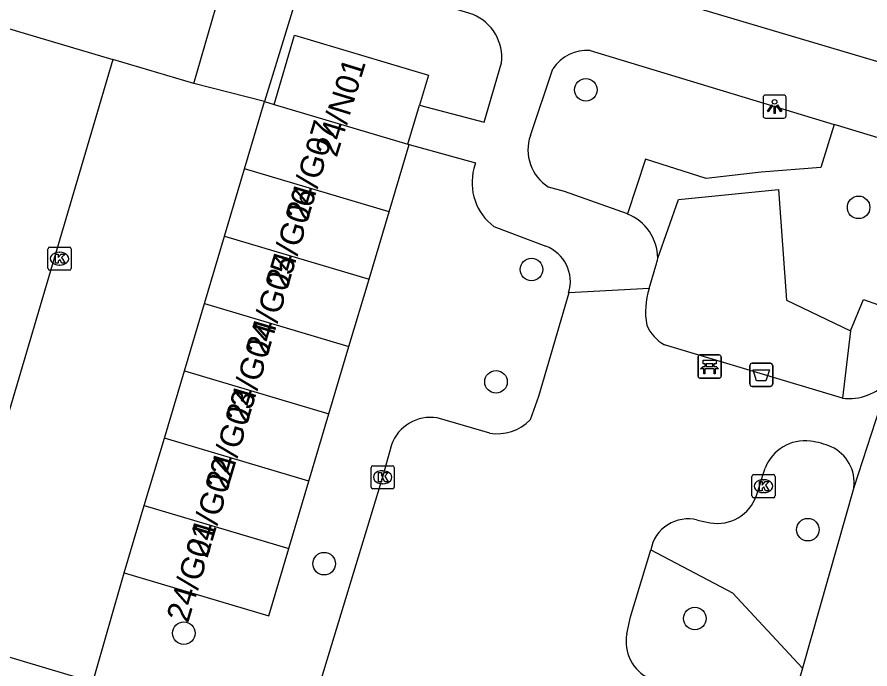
# Model space of a CAD drawing. Extents: x 162186 to 163152, y 385513 to 386513.
# Drawn here: x 162600.4 to 162637.38, y 386054.49 to 386082.74 of the extents above; entities that cross this region are included whole.
import ezdxf

# ---------------------------------------------------------------- set-up
doc = ezdxf.new("R2010")
doc.units = 0
for name, color, linetype in [('IMGEO_Afvalbak', 7, 'Continuous'), ('IMGEO_Bank', 7, 'Continuous'), ('IMGEO_Boom', 7, 'Continuous'), ('IMGEO_Groenvoorziening', 7, 'Continuous'), ('IMGEO_Kolk', 7, 'Continuous'), ('IMGEO_Lichtpunt', 7, 'Continuous'), ('IMGEO_Pand', 7, 'Continuous'), ('IMGEO_Pand_nummerreeks', 7, 'Continuous'), ('IMGEO_Parkeervlak_open', 7, 'Continuous'), ('IMGEO_Rijbaan_lokaal_open', 7, 'Continuous'), ('IMGEO_Voetpad_open', 7, 'Continuous')]:
    doc.layers.add(name, color=color, linetype=linetype)

msp = doc.modelspace()

# ---------------------------------------------------------------- linework, layer by layer
at = {"layer": 'IMGEO_Afvalbak'}
for p, q in [((162632.174, 386066.837), (162632.174, 386067.637)), ((162632.174, 386067.637), (162632.174, 386066.837)), ((162632.274, 386067.737), (162633.064, 386067.737)), ((162633.064, 386067.737), (162632.274, 386067.737)), ((162633.164, 386067.637), (162633.164, 386066.837)), ((162633.164, 386066.837), (162633.164, 386067.637)), ((162633.064, 386066.737), (162632.274, 386066.737)), ((162632.274, 386066.737), (162633.064, 386066.737))]:
    msp.add_line(p, q, dxfattribs=at)
msp.add_lwpolyline([(162632.317, 386067.451), (162633.021, 386067.451), (162632.872, 386066.981), (162632.466, 386066.981), (162632.317, 386067.451)], dxfattribs=at)
for centre, start, end in [((162632.274, 386067.637), 90, 180), ((162632.274, 386067.637), 90, 180), ((162633.064, 386067.637), 0, 90), ((162633.064, 386067.637), 360, 90), ((162632.274, 386066.837), 180, 270), ((162632.274, 386066.837), 180, 270), ((162633.064, 386066.837), 270, 0), ((162633.064, 386066.837), 270, 0)]:
    msp.add_arc(centre, 0.1, start, end, dxfattribs=at)
at = {"layer": 'IMGEO_Bank'}
for p, q in [((162629.928, 386067.173), (162629.928, 386068.014)), ((162629.928, 386068.014), (162629.928, 386067.173)), ((162630.003, 386068.098), (162630.844, 386068.098)), ((162630.844, 386068.098), (162630.003, 386068.098)), ((162630.928, 386068.023), (162630.928, 386067.182)), ((162630.928, 386067.182), (162630.928, 386068.023)), ((162630.237, 386067.604), (162630.237, 386067.71)), ((162630.281, 386067.71), (162630.281, 386067.604)), ((162630.569, 386067.716), (162630.287, 386067.716)), ((162630.575, 386067.604), (162630.575, 386067.71)), ((162630.619, 386067.71), (162630.619, 386067.604)), ((162630.625, 386067.496), (162630.232, 386067.496)), ((162630.287, 386067.598), (162630.569, 386067.598)), ((162630.853, 386067.098), (162630.012, 386067.098)), ((162630.012, 386067.098), (162630.853, 386067.098))]:
    msp.add_line(p, q, dxfattribs=at)
for points in [[(162630.231, 386067.716), (162630.145, 386067.716), (162630.145, 386067.877), (162630.708, 386067.877), (162630.708, 386067.716), (162630.625, 386067.716)], [(162630.175, 386067.496), (162630.033, 386067.496), (162630.145, 386067.598), (162630.231, 386067.598)], [(162630.225, 386067.489), (162630.225, 386067.282), (162630.182, 386067.282), (162630.182, 386067.489)], [(162630.625, 386067.598), (162630.708, 386067.598), (162630.82, 386067.496), (162630.681, 386067.496)], [(162630.675, 386067.489), (162630.675, 386067.282), (162630.631, 386067.282), (162630.631, 386067.489)]]:
    msp.add_lwpolyline(points, dxfattribs=at)
for centre, radius, start, end in [((162630.006, 386068.02), 0.0779, 92.4484, 184.2845), ((162630.006, 386068.02), 0.0779, 92.4484, 184.2845), ((162630.85, 386068.02), 0.0779, 2.4484, 94.2845), ((162630.85, 386068.02), 0.0779, 2.4484, 94.2845), ((162630.23, 386067.709), 0.00671, 2.8957, 87.1043), ((162630.287, 386067.709), 0.00671, 92.8957, 177.1043), ((162630.569, 386067.709), 0.00671, 2.8957, 87.1043), ((162630.626, 386067.709), 0.00671, 92.8957, 177.1043), ((162630.175, 386067.489), 0.00671, 2.8957, 87.1043), ((162630.232, 386067.489), 0.00671, 92.8957, 177.1043), ((162630.23, 386067.605), 0.00671, 272.8957, 357.1043), ((162630.287, 386067.605), 0.00671, 182.8957, 267.1043), ((162630.569, 386067.605), 0.00671, 272.8957, 357.1043), ((162630.626, 386067.605), 0.00671, 182.8957, 267.1043), ((162630.624, 386067.489), 0.00671, 2.8957, 87.1043), ((162630.681, 386067.489), 0.00671, 92.8957, 177.1043), ((162630.006, 386067.176), 0.0779, 182.4484, 274.2845), ((162630.006, 386067.176), 0.0779, 182.4484, 274.2845), ((162630.85, 386067.176), 0.0779, 272.4484, 4.2845), ((162630.85, 386067.176), 0.0779, 272.4484, 4.2845)]:
    msp.add_arc(centre, radius, start, end, dxfattribs=at)
at = {"layer": 'IMGEO_Boom'}
for centre in [(162625.062, 386079.587), (162636.891, 386074.494), (162622.706, 386071.798), (162621.167, 386066.934), (162634.693, 386060.53), (162613.711, 386059.055), (162629.789, 386056.677), (162607.63, 386056.041)]:
    msp.add_circle(centre, 0.489, dxfattribs=at)
at = {"layer": 'IMGEO_Groenvoorziening'}
for points in [[(162635.831, 386078.084), (162635.252, 386076.223), (162632.664, 386076.017), (162630.283, 386075.743), (162627.649, 386076.59), (162626.869, 386074.207)], [(162628.179, 386072.295), (162629.076, 386074.84), (162633.42, 386075.262), (162633.764, 386070.475), (162636.535, 386069.147)], [(162636.535, 386069.147), (162637.107, 386070.498), (162639.052, 386069.814)], [(162636.535, 386069.147), (162636.189, 386066.221)], [(162627.878, 386059.657), (162631.428, 386057.789), (162634.453, 386054.532)]]:
    msp.add_lwpolyline(points, dxfattribs=at)
at = {"layer": 'IMGEO_Kolk'}
for p, q in [((162601.74, 386071.846), (162601.74, 386072.698)), ((162601.815, 386072.772), (162602.667, 386072.772)), ((162602.228, 386072.552), (162602.253, 386072.552)), ((162602.741, 386072.698), (162602.741, 386071.846)), ((162602.667, 386071.772), (162601.815, 386071.772)), ((162602.251, 386071.992), (162602.226, 386071.992)), ((162615.752, 386062.375), (162615.752, 386063.227)), ((162615.827, 386063.301), (162616.679, 386063.301)), ((162616.753, 386063.227), (162616.753, 386062.375)), ((162616.24, 386063.081), (162616.265, 386063.081)), ((162632.267, 386061.988), (162632.267, 386062.84)), ((162632.342, 386062.914), (162633.194, 386062.914)), ((162633.268, 386062.84), (162633.268, 386061.988)), ((162616.263, 386062.521), (162616.238, 386062.521)), ((162632.755, 386062.694), (162632.78, 386062.694)), ((162616.679, 386062.301), (162615.827, 386062.301)), ((162632.778, 386062.134), (162632.753, 386062.134)), ((162633.194, 386061.914), (162632.342, 386061.914))]:
    msp.add_line(p, q, dxfattribs=at)
for points in [[(162601.74, 386071.846), (162601.74, 386072.698)], [(162601.815, 386072.772), (162602.667, 386072.772)], [(162602.061, 386072.472), (162602.184, 386072.472), (162602.184, 386072.321), (162602.314, 386072.472), (162602.478, 386072.472), (162602.332, 386072.321), (162602.485, 386072.072), (162602.333, 386072.072), (162602.248, 386072.236), (162602.184, 386072.169), (162602.184, 386072.072), (162602.061, 386072.072), (162602.061, 386072.472)], [(162602.741, 386072.698), (162602.741, 386071.846)], [(162602.667, 386071.772), (162601.815, 386071.772)], [(162615.752, 386062.375), (162615.752, 386063.227)], [(162615.827, 386063.301), (162616.679, 386063.301)], [(162616.753, 386063.227), (162616.753, 386062.375)], [(162616.073, 386063.001), (162616.196, 386063.001), (162616.196, 386062.85), (162616.326, 386063.001), (162616.49, 386063.001), (162616.344, 386062.85), (162616.497, 386062.601), (162616.345, 386062.601), (162616.26, 386062.765), (162616.196, 386062.698), (162616.196, 386062.601), (162616.073, 386062.601), (162616.073, 386063.001)], [(162632.267, 386061.988), (162632.267, 386062.84)], [(162632.342, 386062.914), (162633.194, 386062.914)], [(162633.268, 386062.84), (162633.268, 386061.988)], [(162632.588, 386062.614), (162632.711, 386062.614), (162632.711, 386062.463), (162632.841, 386062.614), (162633.005, 386062.614), (162632.859, 386062.463), (162633.012, 386062.214), (162632.86, 386062.214), (162632.775, 386062.378), (162632.711, 386062.311), (162632.711, 386062.214), (162632.588, 386062.214), (162632.588, 386062.614)], [(162616.679, 386062.301), (162615.827, 386062.301)], [(162633.194, 386061.914), (162632.342, 386061.914)]]:
    msp.add_lwpolyline(points, dxfattribs=at)
for centre, start, end in [((162601.817, 386072.696), 91.552, 178.448), ((162601.817, 386072.696), 91.552, 178.448), ((162602.665, 386072.696), 1.552, 88.448), ((162602.665, 386072.696), 1.552, 88.448), ((162601.817, 386071.848), 181.552, 268.448), ((162601.817, 386071.848), 181.552, 268.448), ((162602.665, 386071.848), 271.552, 358.448), ((162602.665, 386071.848), 271.552, 358.448), ((162615.829, 386063.225), 91.552, 178.448), ((162615.829, 386063.225), 91.552, 178.448), ((162616.677, 386063.225), 1.552, 88.448), ((162616.677, 386063.225), 1.552, 88.448), ((162632.344, 386062.838), 91.552, 178.448), ((162632.344, 386062.838), 91.552, 178.448), ((162633.192, 386062.838), 1.552, 88.448), ((162633.192, 386062.838), 1.552, 88.448), ((162615.829, 386062.377), 181.552, 268.448), ((162615.829, 386062.377), 181.552, 268.448), ((162616.677, 386062.377), 271.552, 358.448), ((162616.677, 386062.377), 271.552, 358.448), ((162632.344, 386061.99), 181.552, 268.448), ((162632.344, 386061.99), 181.552, 268.448), ((162633.192, 386061.99), 271.552, 358.448), ((162633.192, 386061.99), 271.552, 358.448)]:
    msp.add_arc(centre, 0.0765, start, end, dxfattribs=at)
for centre, major_axis, ratio, start_param, end_param in [((162602.227, 386072.272), (-0.387, 0.002), 0.722429, 4.712389, 7.853982), ((162602.252, 386072.272), (-0.39, 0.002), 0.717154, 1.570796, 4.712389), ((162616.239, 386062.801), (-0.387, 0.002), 0.722429, 4.712389, 7.853982), ((162616.264, 386062.801), (-0.39, 0.002), 0.717154, 1.570796, 4.712389), ((162632.754, 386062.414), (-0.387, 0.002), 0.722429, 4.712389, 7.853982), ((162632.779, 386062.414), (-0.39, 0.002), 0.717154, 1.570796, 4.712389)]:
    msp.add_ellipse(centre, major_axis=major_axis, ratio=ratio, start_param=start_param, end_param=end_param, dxfattribs=at)
at = {"layer": 'IMGEO_Lichtpunt'}
for p, q in [((162632.748, 386079.267), (162632.748, 386078.46)), ((162632.748, 386079.267), (162632.748, 386078.46)), ((162633.65, 386079.362), (162632.842, 386079.362)), ((162633.65, 386079.362), (162632.842, 386079.362)), ((162633.744, 386078.46), (162633.744, 386079.267)), ((162633.744, 386078.46), (162633.744, 386079.267)), ((162632.842, 386078.366), (162633.65, 386078.366)), ((162632.842, 386078.366), (162633.65, 386078.366))]:
    msp.add_line(p, q, dxfattribs=at)
for points in [[(162633.122, 386078.931), (162633.161, 386078.903), (162632.973, 386078.641), (162632.935, 386078.668), (162633.122, 386078.931)], [(162633.224, 386078.883), (162633.271, 386078.883), (162633.271, 386078.561), (162633.224, 386078.561), (162633.224, 386078.883)], [(162633.334, 386078.903), (162633.372, 386078.93), (162633.559, 386078.668), (162633.52, 386078.64), (162633.334, 386078.903)]]:
    msp.add_lwpolyline(points, dxfattribs=at)
msp.add_circle((162633.247, 386079.065), 0.0994, dxfattribs=at)
for centre, start, end in [((162632.842, 386079.267), 90, 180), ((162632.842, 386079.267), 90, 180), ((162633.65, 386079.267), 0, 90), ((162633.65, 386079.267), 0, 90), ((162632.842, 386078.46), 180, 270), ((162632.842, 386078.46), 180, 270), ((162633.65, 386078.46), 270, 0), ((162633.65, 386078.46), 270, 360)]:
    msp.add_arc(centre, 0.0946, start, end, dxfattribs=at)
at = {"layer": 'IMGEO_Pand'}
for points in [[(162611.541, 386078.957), (162612.434, 386081.957), (162618.243, 386080.227), (162617.855, 386078.924)], [(162610.26, 386076.162), (162611.129, 386079.08)], [(162611.129, 386079.08), (162611.541, 386078.957)], [(162611.541, 386078.957), (162617.35, 386077.227)], [(162617.35, 386077.227), (162617.855, 386078.924)], [(162617.35, 386077.227), (162617.398, 386077.213)], [(162616.529, 386074.295), (162617.398, 386077.213)], [(162609.391, 386073.244), (162610.26, 386076.162)], [(162616.529, 386074.295), (162610.26, 386076.162)], [(162615.661, 386071.378), (162616.529, 386074.295)], [(162608.523, 386070.326), (162609.391, 386073.244)], [(162609.391, 386073.244), (162615.661, 386071.378)], [(162614.792, 386068.46), (162615.661, 386071.378)], [(162607.654, 386067.409), (162608.523, 386070.326)], [(162608.523, 386070.326), (162614.792, 386068.46)], [(162613.923, 386065.542), (162614.792, 386068.46)], [(162606.785, 386064.491), (162607.654, 386067.409)], [(162607.654, 386067.409), (162613.923, 386065.542)], [(162613.054, 386062.624), (162613.923, 386065.542)], [(162605.917, 386061.573), (162606.785, 386064.491)], [(162613.054, 386062.624), (162606.785, 386064.491)], [(162612.186, 386059.707), (162613.054, 386062.624)], [(162605.048, 386058.656), (162605.917, 386061.573)], [(162605.917, 386061.573), (162612.186, 386059.707)], [(162605.048, 386058.656), (162611.317, 386056.789), (162612.186, 386059.707)]]:
    msp.add_lwpolyline(points, dxfattribs=at)
at = {"layer": 'IMGEO_Parkeervlak_open'}
msp.add_lwpolyline([(162593.178, 386065.153), (162598.446, 386082.708), (162604.547, 386080.902)], dxfattribs=at)
at = {"layer": 'IMGEO_Rijbaan_lokaal_open'}
for points in [[(162604.547, 386080.902), (162599.342, 386063.317), (162593.178, 386065.153)], [(162608.061, 386079.862), (162604.547, 386080.902)], [(162611.129, 386079.08), (162608.061, 386079.862)], [(162603.688, 386053.915), (162603.581, 386053.947), (162560.731, 386066.727)], [(162603.688, 386053.915), (162605.048, 386058.656)]]:
    msp.add_lwpolyline(points, dxfattribs=at)
at = {"layer": 'IMGEO_Voetpad_open'}
for points in [[(162608.061, 386079.862), (162609.817, 386085.907), (162597.137, 386089.759), (162596.921, 386089.814), (162596.701, 386089.85), (162596.478, 386089.866), (162596.256, 386089.862), (162596.034, 386089.838), (162595.815, 386089.794), (162595.601, 386089.731), (162595.394, 386089.649), (162595.195, 386089.549), (162595.005, 386089.431), (162594.827, 386089.298), (162594.661, 386089.148), (162594.51, 386088.985), (162594.374, 386088.808), (162594.254, 386088.62), (162594.151, 386088.423), (162594.066, 386088.216)], [(162613.841, 386087.903), (162652.771, 386076.351), (162668.548, 386071.532), (162668.837, 386071.463), (162669.13, 386071.419), (162669.426, 386071.403), (162669.723, 386071.412), (162670.017, 386071.449), (162670.308, 386071.511), (162670.591, 386071.599), (162670.865, 386071.712), (162671.128, 386071.849), (162671.378, 386072.009), (162671.613, 386072.19), (162671.83, 386072.392), (162672.029, 386072.613), (162672.207, 386072.85), (162672.363, 386073.102), (162672.402, 386073.174)], [(162620.174, 386082.846), (162612.967, 386085.061), (162611.129, 386079.08)], [(162625.249, 386081.288), (162635.831, 386078.084)], [(162617.855, 386078.924), (162620.653, 386078.181), (162621.404, 386080.753)], [(162622.658, 386077.608), (162623.637, 386080.499)], [(162638.36, 386077.323), (162635.831, 386078.084)], [(162617.398, 386077.213), (162620.284, 386076.427), (162620.208, 386076.177)], [(162626.869, 386074.207), (162624.138, 386075.182), (162623.444, 386075.374)], [(162621.079, 386073.662), (162623.323, 386072.813)], [(162627.815, 386070.982), (162628.103, 386071.961)], [(162627.815, 386070.982), (162624.318, 386070.798)], [(162624.318, 386070.798), (162623.016, 386066.3), (162622.646, 386065.291)], [(162636.189, 386066.221), (162628.479, 386068.541)], [(162638.192, 386066.974), (162636.684, 386062.357)], [(162620.896, 386064.714), (162618.617, 386065.372)], [(162616.634, 386064.2), (162616.25, 386062.8), (162613.282, 386053.066), (162613.229, 386052.916), (162613.158, 386052.758), (162613.073, 386052.606), (162612.974, 386052.463), (162612.864, 386052.33), (162612.741, 386052.206), (162612.608, 386052.094), (162612.466, 386051.995), (162612.316, 386051.908), (162612.158, 386051.836), (162611.994, 386051.777), (162611.826, 386051.734), (162611.655, 386051.706), (162611.481, 386051.693), (162611.308, 386051.696), (162611.135, 386051.714), (162610.965, 386051.747), (162610.798, 386051.796)], [(162632.458, 386062.011), (162632.6, 386062.421), (162632.739, 386062.897), (162632.839, 386063.188)], [(162636.684, 386062.357), (162634.453, 386054.532)], [(162629.902, 386060.945), (162630.448, 386060.829)], [(162626.839, 386056.021), (162626.996, 386056.75), (162627.878, 386059.657)], [(162634.453, 386054.532), (162634.162, 386053.511)]]:
    msp.add_lwpolyline(points, dxfattribs=at)
for centre, radius, start, end in [((162619.397, 386080.982), 2.02, 353.5004, 67.3828), ((162625.106, 386079.539), 1.755, 85.3233, 146.836), ((162624.462, 386076.987), 1.908, 161.0179, 237.7494), ((162622.499, 386075.562), 2.372, 164.9726, 233.2316), ((162626.11, 386072.282), 2.069, 0.3512, 68.4825), ((162622.759, 386071.281), 1.632, 342.7817, 69.7783), ((162626.177, 386072.575), 2.021, 342.3201, 352.0417), ((162630.813, 386069.975), 3.162, 161.4336, 190.6612), ((162629.275, 386070.044), 1.7, 202.6102, 242.0982), ((162636.443, 386068.585), 2.378, 263.8625, 317.3436), ((162618.328, 386063.597), 1.798, 80.7498, 160.4184), ((162621.237, 386066.622), 1.938, 259.8628, 316.6334), ((162634.55, 386062.555), 1.824, 82.1203, 159.6954), ((162634.383, 386060.999), 3.389, 67.0698, 82.9252), ((162634.997, 386062.573), 1.7, 352.7045, 65.482), ((162630.767, 386062.586), 1.786, 259.6934, 341.2228), ((162629.494, 386059.351), 1.645, 75.6482, 169.2942), ((162628.562, 386055.675), 1.757, 168.6603, 245.3861)]:
    msp.add_arc(centre, radius, start, end, dxfattribs=at)

# ---------------------------------------------------------------- texts
at = {"layer": 'IMGEO_Pand_nummerreeks'}
for s, rotation, p in [('24/N01', 72.9031, (162614.261, 386076.628)), ('24/G07', 73.4197, (162612.996, 386073.857)), ('24/G06', 73.4197, (162612.127, 386070.939)), ('24/G05', 73.4197, (162611.259, 386068.022)), ('24/G04', 73.4197, (162610.39, 386065.104)), ('24/G03', 73.4197, (162609.521, 386062.186)), ('24/G02', 73.4197, (162608.651, 386059.262)), ('24/G01', 73.4197, (162607.815, 386056.457))]:
    msp.add_text(s, height=1, rotation=rotation, dxfattribs=at).set_placement(p)

doc.saveas('drawing.dxf')
